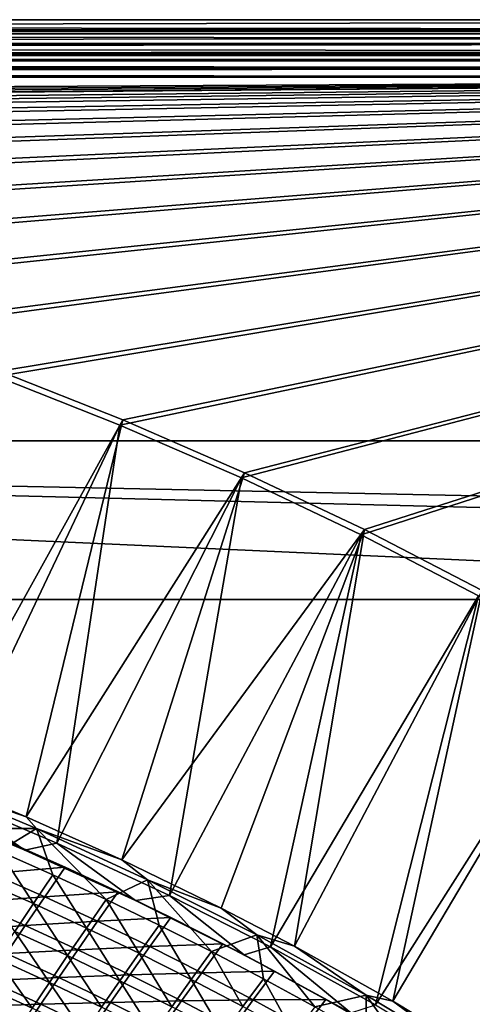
# Model space of a CAD drawing. Header units: metres. Extents: x 0 to 1400, y -1400 to 0.
# Tile 339 of 347: x 1069 to 1126, y -124 to 0. Entities that reach past the tile are written whole.
import ezdxf

# ---------------------------------------------------------------- set-up
doc = ezdxf.new("R2010")
doc.units = ezdxf.units.M

msp = doc.modelspace()

# ---------------------------------------------------------------- linework, layer by layer
at = {"layer": 'None'}
for points in [[(11.242748, -1.294015, -5.865956), (1290.58252, -1.294015, -5.865956), (9.948733, 0, -80)], [(1290.58252, -1.294015, -5.865956), (1291.388062, 0, -80), (9.948733, 0, -80)], [(1291.388062, -2.999513, -80.052353), (9.948733, -2.999543, -80.052361), (1291.388062, 0, -80)], [(9.948733, -2.999543, -80.052361), (9.948733, 0, -80), (1291.388062, 0, -80)], [(11.242748, -1.777934, -3.61347), (1290.58313, -1.426031, -4.71613), (11.242748, -1.294015, -5.865956)], [(1290.58313, -1.426031, -4.71613), (1290.58313, -1.331961, -5.287838), (11.242748, -1.294015, -5.865956)], [(11.242748, -1.294015, -5.865956), (1290.58313, -1.331961, -5.287838), (1290.58252, -1.294015, -5.865956)], [(11.242748, -1.777934, -3.61347), (1290.58313, -1.777693, -3.61342), (1290.58313, -1.426031, -4.71613)], [(1290.58313, -2.33552, -2.599289), (1290.58313, -1.777693, -3.61342), (11.242748, -1.777934, -3.61347)], [(11.242748, -3.078722, -1.711938), (1290.58313, -2.33552, -2.599289), (11.242748, -1.777934, -3.61347)], [(11.242748, -3.078722, -1.711938), (1290.58313, -3.078547, -1.711852), (1290.58313, -2.33552, -2.599289)], [(9.948733, -2.999543, -80.052361), (1291.388062, -2.999513, -80.052353), (11.242748, -4.293558, -5.918313)], [(1291.388062, -2.999513, -80.052353), (1290.58313, -4.293558, -5.918313), (11.242748, -4.293558, -5.918313)], [(1290.58313, -3.978847, -0.984463), (1290.58313, -3.078547, -1.711852), (11.242748, -3.078722, -1.711938)], [(11.242748, -5.002666, -0.444534), (1290.58313, -3.978847, -0.984463), (11.242748, -3.078722, -1.711938)], [(1290.58313, -5.002582, -0.444461), (1290.58313, -3.978847, -0.984463), (11.242748, -5.002666, -0.444534)], [(11.242748, -4.534307, -4.797701), (11.242748, -4.293558, -5.918313), (1290.58313, -4.534073, -4.797638)], [(11.242748, -4.293558, -5.918313), (1290.58313, -4.293558, -5.918313), (1290.58313, -4.534073, -4.797638)], [(11.242748, -4.534307, -4.797701), (1290.58313, -4.534073, -4.797638), (1290.58313, -5.181283, -3.851596)], [(11.242748, -5.181449, -3.851689), (11.242748, -4.534307, -4.797701), (1290.58313, -5.181283, -3.851596)], [(1290.58313, -6.111274, -0.112144), (1290.58313, -5.002582, -0.444461), (11.242748, -5.002666, -0.444534)], [(1290.58313, -6.111274, -0.112144), (11.242748, -5.002666, -0.444534), (11.242748, -7.263255)], [(11.242748, -5.181449, -3.851689), (1290.58313, -5.181283, -3.851596), (1290.58313, -6.138533, -3.221081)], [(11.242748, -6.138612, -3.221156), (11.242748, -5.181449, -3.851689), (1290.58313, -6.138533, -3.221081)], [(1290.58252, -7.263255), (1290.58313, -6.111274, -0.112144), (11.242748, -7.263255)], [(11.242748, -6.138612, -3.221156), (1290.58313, -6.138533, -3.221081), (1290.58313, -7.263255, -3)], [(11.242748, -7.263255, -3), (11.242748, -6.138612, -3.221156), (1290.58313, -7.263255, -3)], [(11.242748, -7.263255), (870.310974, -10.261849), (1290.58252, -7.263255)], [(1290.58313, -7.263255, -3), (870.462891, -9.488538, -3), (11.242748, -7.263255, -3)], [(870.310974, -10.261849), (886.99408, -10.556275), (1290.58252, -7.263255)], [(887.164978, -9.787214, -3), (870.462891, -9.488538, -3), (1290.58313, -7.263255, -3)], [(1290.58252, -7.263255), (886.99408, -10.556275), (903.663391, -11.297194)], [(903.853027, -10.532922, -3), (887.164978, -9.787214, -3), (1290.58313, -7.263255, -3)], [(903.663391, -11.297194), (920.306152, -12.493163), (1290.58252, -7.263255)], [(920.514526, -11.734218, -3), (903.853027, -10.532922, -3), (1290.58313, -7.263255, -3)], [(920.306152, -12.493163), (936.909119, -14.152548), (1290.58252, -7.263255)], [(1290.58313, -7.263255, -3), (937.135986, -13.399446, -3), (920.514526, -11.734218, -3)], [(1290.58252, -7.263255), (936.909119, -14.152548), (953.458191, -16.283445)], [(953.703369, -15.536713, -3), (937.135986, -13.399446, -3), (1290.58313, -7.263255, -3)], [(953.458191, -16.283445), (969.938416, -18.893616), (1290.58252, -7.263255)], [(970.201721, -18.153755, -3), (953.703369, -15.536713, -3), (1290.58313, -7.263255, -3)], [(969.938416, -18.893616), (986.334167, -21.99036), (1290.58252, -7.263255)], [(1290.58313, -7.263255, -3), (986.615417, -21.257874, -3), (970.201721, -18.153755, -3)], [(1290.58252, -7.263255), (986.334167, -21.99036), (1002.628906, -25.58049)], [(1002.927917, -24.855854, -3), (986.615417, -21.257874, -3), (1290.58313, -7.263255, -3)], [(1002.628906, -25.58049), (1018.805542, -29.670166), (1290.58252, -7.263255)], [(1019.122009, -28.953852, -3), (1002.927917, -24.855854, -3), (1290.58313, -7.263255, -3)], [(1018.805542, -29.670166), (1034.845947, -34.264824), (1290.58252, -7.263255)], [(1290.58313, -7.263255, -3), (1035.179688, -33.557289, -3), (1019.122009, -28.953852, -3)], [(1290.58252, -7.263255), (1034.845947, -34.264824), (1050.731689, -39.369057)], [(1051.082397, -38.670731, -3), (1035.179688, -33.557289, -3), (1290.58313, -7.263255, -3)], [(1050.731689, -39.369057), (1066.443115, -44.986507), (1290.58252, -7.263255)], [(1066.810547, -44.297794, -3), (1051.082397, -38.670731, -3), (1290.58313, -7.263255, -3)], [(1066.443115, -44.986507), (1081.960449, -51.119736), (1290.58252, -7.263255)], [(1290.58313, -7.263255, -3), (1082.34436, -50.44104, -3), (1066.810547, -44.297794, -3)], [(1290.58252, -7.263255), (1081.960449, -51.119736), (1097.263306, -57.770134)], [(1097.66333, -57.101841, -3), (1082.34436, -50.44104, -3), (1290.58313, -7.263255, -3)], [(1097.263306, -57.770134), (1112.330688, -64.937813), (1290.58252, -7.263255)], [(1112.746704, -64.280266, -3), (1097.66333, -57.101841, -3), (1290.58313, -7.263255, -3)], [(1112.330688, -64.937813), (1127.141602, -72.621475), (1290.58252, -7.263255)], [(1290.58313, -7.263255, -3), (1127.573364, -71.975037, -3), (1112.746704, -64.280266, -3)], [(1082.34436, -50.44104, -3), (1057.504639, -95.235329, -32.128471), (1066.810547, -44.297794, -3)], [(1066.443115, -44.986507), (1059.823242, -97.77343, -29.543297), (1081.960449, -51.119736)], [(1070.129883, -100.473259, -32.128368), (1057.504639, -95.235329, -32.128471), (1082.34436, -50.44104, -3)], [(1097.66333, -57.101841, -3), (1070.129883, -100.473259, -32.128368), (1082.34436, -50.44104, -3)], [(1059.823242, -97.77343, -29.543297), (1073.999512, -103.798592, -29.543182), (1081.960449, -51.119736)], [(1081.960449, -51.119736), (1073.999512, -103.798592, -29.543182), (1097.263306, -57.770134)], [(1082.204712, -105.901855, -32.128273), (1070.129883, -100.473259, -32.128368), (1097.66333, -57.101841, -3)], [(1073.999512, -103.798592, -29.543182), (1088.201904, -110.417061, -29.54307), (1097.263306, -57.770134)], [(1112.746704, -64.280266, -3), (1082.204712, -105.901855, -32.128273), (1097.66333, -57.101841, -3)], [(1097.263306, -57.770134), (1088.201904, -110.417061, -29.54307), (1112.330688, -64.937813)], [(1112.746704, -64.280266, -3), (1094.710938, -111.985725, -32.128178), (1082.204712, -105.901855, -32.128273)], [(1103.947266, -116.800903, -32.128109), (1094.710938, -111.985725, -32.128178), (1112.746704, -64.280266, -3)], [(1127.573364, -71.975037, -3), (1103.947266, -116.800903, -32.128109), (1112.746704, -64.280266, -3)], [(1088.201904, -110.417061, -29.54307), (1100.911011, -116.87294, -29.542974), (1112.330688, -64.937813)], [(1112.330688, -64.937813), (1100.911011, -116.87294, -29.542974), (1127.141602, -72.621475)], [(1116.312256, -123.70829, -32.128021), (1103.947266, -116.800903, -32.128109), (1127.573364, -71.975037, -3)], [(1142.121826, -80.183357, -3), (1116.312256, -123.70829, -32.128021), (1127.573364, -71.975037, -3)], [(1100.911011, -116.87294, -29.542974), (1114.137207, -124.173477, -29.542881), (1127.141602, -72.621475)], [(1127.141602, -72.621475), (1114.137207, -124.173477, -29.542881), (1141.674805, -80.81839)], [(1127.97998, -130.750443, -32.127945), (1116.312256, -123.70829, -32.128021), (1142.121826, -80.183357, -3)], [(1114.137207, -124.173477, -29.542881), (1126.619507, -131.659164, -29.542799), (1141.674805, -80.81839)], [(1057.088623, -95.938202, -32.845184), (1057.504639, -95.235329, -32.128471), (1070.129883, -100.473259, -32.128368)], [(1057.088623, -95.938202, -32.845184), (1070.129883, -100.473259, -32.128368), (1071.466431, -101.976227, -32.845196)], [(1057.088623, -95.938202, -32.845184), (1071.466431, -101.976227, -32.845196), (1059.937622, -101.941658, -60.63409)], [(1059.806885, -100.385269, -30.941557), (1069.98584, -104.678474, -30.94091), (1059.823242, -97.77343, -29.543297)], [(1069.98584, -104.678474, -30.94091), (1073.999512, -103.798592, -29.543182), (1059.823242, -97.77343, -29.543297)], [(1069.98584, -104.678474, -30.94091), (1059.806885, -100.385269, -30.941557), (1061.564575, -100.95726, -32.35265)], [(1070.129883, -100.473259, -32.128368), (1082.204712, -105.901855, -32.128273), (1071.466431, -101.976227, -32.845196)], [(1068.337402, -103.836639, -32.35284), (1069.98584, -104.678474, -30.94091), (1061.564575, -100.95726, -32.35265)], [(1071.466431, -101.976227, -32.845196), (1066.753418, -104.816177, -60.633247), (1059.937622, -101.941658, -60.63409)], [(1071.466431, -101.976227, -32.845196), (1073.519287, -107.804306, -60.632439), (1066.753418, -104.816177, -60.633247)], [(1071.466431, -101.976227, -32.845196), (1082.204712, -105.901855, -32.128273), (1085.440796, -108.430626, -32.845211)], [(1085.440796, -108.430626, -32.845211), (1080.23291, -110.906303, -60.631657), (1071.466431, -101.976227, -32.845196)], [(1080.23291, -110.906303, -60.631657), (1073.519287, -107.804306, -60.632439), (1071.466431, -101.976227, -32.845196)], [(1075.062622, -106.829742, -32.353031), (1068.337402, -103.836639, -32.35284), (1065.791992, -107.609947, -60.158813)], [(1069.98584, -104.678474, -30.94091), (1068.337402, -103.836639, -32.35284), (1075.062622, -106.829742, -32.353031)], [(1069.98584, -104.678474, -30.94091), (1083.911865, -111.035873, -30.940533), (1073.999512, -103.798592, -29.543182)], [(1083.911865, -111.035873, -30.940533), (1088.201904, -110.417061, -29.54307), (1073.999512, -103.798592, -29.543182)], [(1066.753418, -104.816177, -60.633247), (1071.058472, -111.426132, -88.453133), (1064.324219, -108.464615, -88.455055)], [(1073.519287, -107.804306, -60.632439), (1071.058472, -111.426132, -88.453133), (1066.753418, -104.816177, -60.633247)], [(1083.911865, -111.035873, -30.940533), (1069.98584, -104.678474, -30.94091), (1075.062622, -106.829742, -32.353031)], [(1082.204712, -105.901855, -32.128273), (1094.710938, -111.985725, -32.128178), (1085.440796, -108.430626, -32.845211)], [(1063.365845, -111.261673, -87.994698), (1072.487427, -110.573967, -60.15797), (1065.791992, -107.609947, -60.158813)], [(1065.791992, -107.609947, -60.158813), (1072.487427, -110.573967, -60.15797), (1075.062622, -106.829742, -32.353031)], [(1071.058472, -111.426132, -88.453133), (1073.519287, -107.804306, -60.632439), (1077.740479, -114.501343, -88.451279)], [(1072.487427, -110.573967, -60.15797), (1081.737915, -109.936783, -32.353214), (1075.062622, -106.829742, -32.353031)], [(1077.740479, -114.501343, -88.451279), (1073.519287, -107.804306, -60.632439), (1080.23291, -110.906303, -60.631657)], [(1075.062622, -106.829742, -32.353031), (1081.737915, -109.936783, -32.353214), (1083.911865, -111.035873, -30.940533)], [(1064.324219, -108.464615, -88.455055), (1071.058472, -111.426132, -88.453133), (1068.711182, -114.933273, -116.309776)], [(1080.23291, -110.906303, -60.631657), (1085.440796, -108.430626, -32.845211), (1086.891846, -114.122429, -60.630905)], [(1085.440796, -108.430626, -32.845211), (1094.710938, -111.985725, -32.128178), (1099.187134, -115.381149, -32.845203)], [(1086.891846, -114.122429, -60.630905), (1085.440796, -108.430626, -32.845211), (1093.493652, -117.452934, -60.630188)], [(1085.440796, -108.430626, -32.845211), (1099.187134, -115.381149, -32.845203), (1093.493652, -117.452934, -60.630188)], [(1081.737915, -109.936783, -32.353214), (1072.487427, -110.573967, -60.15797), (1079.132935, -113.651802, -60.157154)], [(1088.36084, -113.157722, -32.353397), (1081.737915, -109.936783, -32.353214), (1079.132935, -113.651802, -60.157154)], [(1081.737915, -109.936783, -32.353214), (1088.36084, -113.157722, -32.353397), (1083.911865, -111.035873, -30.940533)], [(1083.911865, -111.035873, -30.940533), (1097.603271, -117.870934, -30.940865), (1088.201904, -110.417061, -29.54307)], [(1097.603271, -117.870934, -30.940865), (1100.911011, -116.87294, -29.542974), (1088.201904, -110.417061, -29.54307)], [(1070.029297, -114.199089, -87.992508), (1063.365845, -111.261673, -87.994698), (1061.053467, -114.795883, -115.865944)], [(1072.487427, -110.573967, -60.15797), (1063.365845, -111.261673, -87.994698), (1070.029297, -114.199089, -87.992508)], [(1071.058472, -111.426132, -88.453133), (1075.359985, -117.983917, -116.307114), (1068.711182, -114.933273, -116.309776)], [(1079.132935, -113.651802, -60.157154), (1072.487427, -110.573967, -60.15797), (1070.029297, -114.199089, -87.992508)], [(1075.359985, -117.983917, -116.307114), (1071.058472, -111.426132, -88.453133), (1077.740479, -114.501343, -88.451279)], [(1077.740479, -114.501343, -88.451279), (1080.23291, -110.906303, -60.631657), (1084.368042, -117.690514, -88.449501)], [(1084.368042, -117.690514, -88.449501), (1080.23291, -110.906303, -60.631657), (1086.891846, -114.122429, -60.630905)], [(1083.911865, -111.035873, -30.940533), (1088.36084, -113.157722, -32.353397), (1097.603271, -117.870934, -30.940865)], [(1094.710938, -111.985725, -32.128178), (1103.947266, -116.800903, -32.128109), (1099.187134, -115.381149, -32.845203)], [(1070.029297, -114.199089, -87.992508), (1076.643188, -117.250145, -87.990387), (1079.132935, -113.651802, -60.157154)], [(1076.643188, -117.250145, -87.990387), (1085.726196, -116.843452, -60.156368), (1079.132935, -113.651802, -60.157154)], [(1079.132935, -113.651802, -60.157154), (1085.726196, -116.843452, -60.156368), (1088.36084, -113.157722, -32.353397)], [(1090.938477, -120.993896, -88.447784), (1084.368042, -117.690514, -88.449501), (1086.891846, -114.122429, -60.630905)], [(1085.726196, -116.843452, -60.156368), (1094.928955, -116.49247, -32.353577), (1088.36084, -113.157722, -32.353397)], [(1093.493652, -117.452934, -60.630188), (1090.938477, -120.993896, -88.447784), (1086.891846, -114.122429, -60.630905)], [(1088.36084, -113.157722, -32.353397), (1094.928955, -116.49247, -32.353577), (1097.603271, -117.870934, -30.940865)], [(1061.053467, -114.795883, -115.865944), (1067.683472, -117.708984, -115.862732), (1070.029297, -114.199089, -87.992508)], [(1068.711182, -114.933273, -116.309776), (1073.087402, -121.356125, -144.19429), (1066.473267, -118.328117, -144.19751)], [(1067.683472, -117.708984, -115.862732), (1076.643188, -117.250145, -87.990387), (1070.029297, -114.199089, -87.992508)], [(1068.711182, -114.933273, -116.309776), (1075.359985, -117.983917, -116.307114), (1073.087402, -121.356125, -144.19429)], [(1075.359985, -117.983917, -116.307114), (1077.740479, -114.501343, -88.451279), (1081.954224, -121.148262, -116.30455)], [(1081.954224, -121.148262, -116.30455), (1077.740479, -114.501343, -88.451279), (1084.368042, -117.690514, -88.449501)], [(1093.493652, -117.452934, -60.630188), (1099.187134, -115.381149, -32.845203), (1100.035889, -120.898087, -60.629501)], [(1099.187134, -115.381149, -32.845203), (1103.947266, -116.800903, -32.128109), (1112.960205, -122.98671, -32.845219)], [(1100.035889, -120.898087, -60.629501), (1099.187134, -115.381149, -32.845203), (1106.516235, -124.458008, -60.628849)], [(1099.187134, -115.381149, -32.845203), (1112.960205, -122.98671, -32.845219), (1106.516235, -124.458008, -60.628849)], [(1085.726196, -116.843452, -60.156368), (1092.264771, -120.148834, -60.155613), (1094.928955, -116.49247, -32.353577)], [(1094.928955, -116.49247, -32.353577), (1092.264771, -120.148834, -60.155613), (1101.439697, -119.940956, -32.353752)], [(1097.603271, -117.870934, -30.940865), (1094.928955, -116.49247, -32.353577), (1101.439697, -119.940956, -32.353752)], [(1074.263916, -120.735451, -115.859627), (1067.683472, -117.708984, -115.862732), (1065.445923, -121.106201, -143.764435)], [(1076.643188, -117.250145, -87.990387), (1067.683472, -117.708984, -115.862732), (1074.263916, -120.735451, -115.859627)], [(1083.204834, -120.414825, -87.988342), (1076.643188, -117.250145, -87.990387), (1074.263916, -120.735451, -115.859627)], [(1085.726196, -116.843452, -60.156368), (1076.643188, -117.250145, -87.990387), (1083.204834, -120.414825, -87.988342)], [(1081.954224, -121.148262, -116.30455), (1084.368042, -117.690514, -88.449501), (1088.491821, -124.426567, -116.302094)], [(1092.264771, -120.148834, -60.155613), (1085.726196, -116.843452, -60.156368), (1083.204834, -120.414825, -87.988342)], [(1084.368042, -117.690514, -88.449501), (1090.938477, -120.993896, -88.447784), (1088.491821, -124.426567, -116.302094)], [(1090.938477, -120.993896, -88.447784), (1093.493652, -117.452934, -60.630188), (1097.449585, -124.411766, -88.446152)], [(1097.449585, -124.411766, -88.446152), (1093.493652, -117.452934, -60.630188), (1100.035889, -120.898087, -60.629501)], [(1097.603271, -117.870934, -30.940865), (1111.037354, -125.191483, -30.942022), (1100.911011, -116.87294, -29.542974)], [(1111.037354, -125.191483, -30.942022), (1097.603271, -117.870934, -30.940865), (1107.890625, -123.503029, -32.353924)], [(1097.603271, -117.870934, -30.940865), (1101.439697, -119.940956, -32.353752), (1107.890625, -123.503029, -32.353924)], [(1111.037354, -125.191483, -30.942022), (1114.137207, -124.173477, -29.542881), (1100.911011, -116.87294, -29.542974)], [(1103.947266, -116.800903, -32.128109), (1116.312256, -123.70829, -32.128021), (1112.960205, -122.98671, -32.845219)], [(1066.473267, -118.328117, -144.19751), (1070.919067, -124.619759, -172.106033), (1064.340454, -121.612755, -172.109711)], [(1066.473267, -118.328117, -144.19751), (1073.087402, -121.356125, -144.19429), (1070.919067, -124.619759, -172.106033)], [(1073.087402, -121.356125, -144.19429), (1075.359985, -117.983917, -116.307114), (1079.647217, -124.497505, -144.191177)], [(1079.647217, -124.497505, -144.191177), (1075.359985, -117.983917, -116.307114), (1081.954224, -121.148262, -116.30455)], [(1092.264771, -120.148834, -60.155613), (1083.204834, -120.414825, -87.988342), (1089.711914, -123.693062, -87.986374)], [(1098.745972, -123.567871, -60.154892), (1092.264771, -120.148834, -60.155613), (1089.711914, -123.693062, -87.986374)], [(1101.439697, -119.940956, -32.353752), (1092.264771, -120.148834, -60.155613), (1098.745972, -123.567871, -60.154892)], [(1107.890625, -123.503029, -32.353924), (1101.439697, -119.940956, -32.353752), (1098.745972, -123.567871, -60.154892)], [(1071.991699, -124.110008, -143.760651), (1065.445923, -121.106201, -143.764435), (1063.312744, -124.392944, -171.690491)], [(1064.340454, -121.612755, -172.109711), (1070.919067, -124.619759, -172.106033), (1068.85083, -127.77726, -200.039108)], [(1074.263916, -120.735451, -115.859627), (1065.445923, -121.106201, -143.764435), (1071.991699, -124.110008, -143.760651)], [(1070.919067, -124.619759, -172.106033), (1073.087402, -121.356125, -144.19429), (1077.443481, -127.739746, -172.102493)], [(1080.792358, -123.87529, -115.856621), (1074.263916, -120.735451, -115.859627), (1071.991699, -124.110008, -143.760651)], [(1077.443481, -127.739746, -172.102493), (1073.087402, -121.356125, -144.19429), (1079.647217, -124.497505, -144.191177)], [(1083.204834, -120.414825, -87.988342), (1074.263916, -120.735451, -115.859627), (1080.792358, -123.87529, -115.856621)], [(1086.150391, -127.75251, -144.188202), (1079.647217, -124.497505, -144.191177), (1081.954224, -121.148262, -116.30455)], [(1089.711914, -123.693062, -87.986374), (1083.204834, -120.414825, -87.988342), (1080.792358, -123.87529, -115.856621)], [(1088.491821, -124.426567, -116.302094), (1086.150391, -127.75251, -144.188202), (1081.954224, -121.148262, -116.30455)], [(1088.491821, -124.426567, -116.302094), (1090.938477, -120.993896, -88.447784), (1094.969971, -127.819099, -116.299736)], [(1094.969971, -127.819099, -116.299736), (1090.938477, -120.993896, -88.447784), (1097.449585, -124.411766, -88.446152)], [(1097.449585, -124.411766, -88.446152), (1100.035889, -120.898087, -60.629501), (1103.898926, -127.94426, -88.444588)], [(1100.035889, -120.898087, -60.629501), (1106.516235, -124.458008, -60.628849), (1103.898926, -127.94426, -88.444588)], [(1071.991699, -124.110008, -143.760651), (1063.312744, -124.392944, -171.690491), (1069.822876, -127.375702, -171.686188)], [(1078.485596, -127.226852, -143.757004), (1071.991699, -124.110008, -143.760651), (1069.822876, -127.375702, -171.686188)], [(1080.792358, -123.87529, -115.856621), (1071.991699, -124.110008, -143.760651), (1078.485596, -127.226852, -143.757004)], [(1087.266357, -127.128426, -115.853729), (1080.792358, -123.87529, -115.856621), (1078.485596, -127.226852, -143.757004)], [(1089.711914, -123.693062, -87.986374), (1080.792358, -123.87529, -115.856621), (1087.266357, -127.128426, -115.853729)], [(1096.161743, -127.084801, -87.984482), (1089.711914, -123.693062, -87.986374), (1087.266357, -127.128426, -115.853729)], [(1098.745972, -123.567871, -60.154892), (1089.711914, -123.693062, -87.986374), (1096.161743, -127.084801, -87.984482)], [(1105.16748, -127.100441, -60.154205), (1098.745972, -123.567871, -60.154892), (1096.161743, -127.084801, -87.984482)], [(1107.890625, -123.503029, -32.353924), (1098.745972, -123.567871, -60.154892), (1105.16748, -127.100441, -60.154205)], [(1114.279297, -127.178268, -32.354088), (1107.890625, -123.503029, -32.353924), (1105.16748, -127.100441, -60.154205)], [(1106.516235, -124.458008, -60.628849), (1112.960205, -122.98671, -32.845219), (1112.932373, -128.132324, -60.628235)], [(1111.037354, -125.191483, -30.942022), (1107.890625, -123.503029, -32.353924), (1114.279297, -127.178268, -32.354088)], [(1112.960205, -122.98671, -32.845219), (1119.282104, -131.920471, -60.627651), (1112.932373, -128.132324, -60.628235)], [(1112.960205, -122.98671, -32.845219), (1116.312256, -123.70829, -32.128021), (1126.058838, -130.861496, -32.845287)], [(1112.960205, -122.98671, -32.845219), (1126.058838, -130.861496, -32.845287), (1119.282104, -131.920471, -60.627651)], [(1116.312256, -123.70829, -32.128021), (1127.97998, -130.750443, -32.127945), (1126.058838, -130.861496, -32.845287)]]:
    msp.add_3dface(points, dxfattribs=at)
at = {"layer": 'None0'}
for points in [[(793.101257, -53.100212, -521.977783), (598.952698, -73.101234, -521.977783), (1235.141357, -73.101234, -521.977783)], [(1235.141357, -73.101234, -541.977783), (598.952698, -73.101234, -541.977783), (793.101257, -53.100212, -541.977783)], [(1235.141357, -73.101234, -521.977783), (1234.218994, -64.183357, -521.977783), (793.101257, -53.100212, -521.977783)], [(1234.218994, -64.183357, -521.977783), (1234.176392, -62.233055, -521.977783), (793.101257, -53.100212, -521.977783)], [(793.101257, -53.100212, -521.977783), (1234.176392, -62.233055, -521.977783), (1235.141235, -53.102085, -521.977783)], [(793.101257, -53.100212, -521.977783), (1235.141235, -53.102085, -521.977783), (793.101257, -53.100212, -541.977783)], [(1235.141235, -53.102085, -521.977783), (1235.141235, -53.102085, -541.977783), (793.101257, -53.100212, -541.977783)], [(1235.141235, -53.102085, -541.977783), (1234.176392, -62.233055, -541.977783), (793.101257, -53.100212, -541.977783)], [(1234.176392, -62.233055, -541.977783), (1234.218994, -64.183357, -541.977783), (793.101257, -53.100212, -541.977783)], [(793.101257, -53.100212, -541.977783), (1234.218994, -64.183357, -541.977783), (1235.141357, -73.101234, -541.977783)], [(598.952698, -73.101234, -521.977783), (598.952698, -73.101234, -541.977783), (1235.141357, -73.101234, -521.977783)], [(598.952698, -73.101234, -541.977783), (1235.141357, -73.101234, -541.977783), (1235.141357, -73.101234, -521.977783)]]:
    msp.add_3dface(points, dxfattribs=at)

doc.saveas('drawing.dxf')
